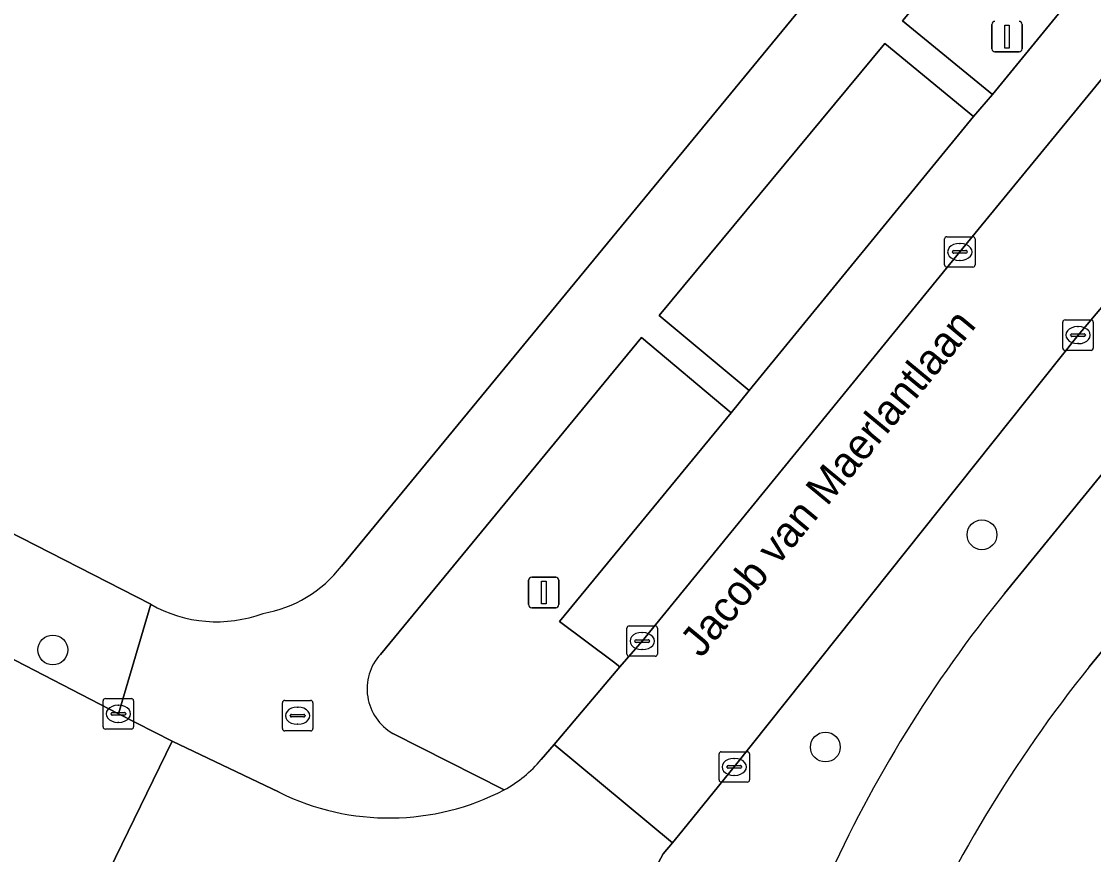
# Model space of a CAD drawing. Extents: x 160349 to 161355, y 381727 to 382854.
# Drawn here: x 160855.49 to 160890.67, y 381918.48 to 381945.83 of the extents above; entities that cross this region are included whole.
import ezdxf

# ---------------------------------------------------------------- set-up
doc = ezdxf.new("R2010")
doc.units = 0
for name, color, linetype in [('IMGEO_Berm_groen', 7, 'Continuous'), ('IMGEO_Boom', 7, 'Continuous'), ('IMGEO_Brandkraan', 7, 'Continuous'), ('IMGEO_Fietspad_gesloten', 7, 'Continuous'), ('IMGEO_Groenvoorziening', 7, 'Continuous'), ('IMGEO_Kolk', 7, 'Continuous'), ('IMGEO_Lichtmast', 7, 'Continuous'), ('IMGEO_Openbare_ruimte_label', 7, 'Continuous'), ('IMGEO_Parkeervlak_open', 7, 'Continuous'), ('IMGEO_Rijbaan_lokaal_open', 7, 'Continuous'), ('IMGEO_Voetpad_open', 7, 'Continuous')]:
    doc.layers.add(name, color=color, linetype=linetype)

msp = doc.modelspace()

# ---------------------------------------------------------------- linework, layer by layer
at = {"layer": 'IMGEO_Berm_groen'}
for points in [[(160907.965, 381956.818), (160907.928, 381956.772), (160903.96, 381951.884), (160890.159, 381935.53), (160878.879, 381921.356), (160877.187, 381919.278), (160876.846, 381918.863), (160876.546, 381918.498), (160876.309, 381918.058), (160881.122, 381915.616), (160881.263, 381915.999), (160881.884, 381917.543)], [(160887.742, 381927.051), (160908.986, 381953.078)]]:
    msp.add_lwpolyline(points, dxfattribs=at)
msp.add_arc((160921.552, 381899.662), 43.512, 140.9892, 155.7353, dxfattribs=at)
at = {"layer": 'IMGEO_Boom'}
for centre in [(160887.007, 381928.976), (160856.518, 381925.194), (160881.867, 381922.008)]:
    msp.add_circle(centre, 0.489, dxfattribs=at)
at = {"layer": 'IMGEO_Brandkraan'}
for p, q in [((160864.05, 381922.612), (160864.05, 381923.464)), ((160864.125, 381923.538), (160864.977, 381923.538)), ((160865.051, 381923.464), (160865.051, 381922.612)), ((160864.538, 381923.318), (160864.563, 381923.318)), ((160864.309, 381923.032), (160864.309, 381923.044)), ((160864.747, 381922.995), (160864.349, 381922.995)), ((160864.352, 381923.081), (160864.75, 381923.081)), ((160864.561, 381922.758), (160864.536, 381922.758)), ((160864.793, 381923.044), (160864.793, 381923.032)), ((160864.977, 381922.538), (160864.125, 381922.538))]:
    msp.add_line(p, q, dxfattribs=at)
for points in [[(160864.05, 381922.612), (160864.05, 381923.464)], [(160864.125, 381923.538), (160864.977, 381923.538)], [(160865.051, 381923.464), (160865.051, 381922.612)], [(160864.977, 381922.538), (160864.125, 381922.538)]]:
    msp.add_lwpolyline(points, dxfattribs=at)
for centre, radius, start, end in [((160864.127, 381923.462), 0.0765, 91.552, 178.448), ((160864.127, 381923.462), 0.0765, 91.552, 178.448), ((160864.975, 381923.462), 0.0765, 1.552, 88.448), ((160864.975, 381923.462), 0.0765, 1.552, 88.448), ((160864.349, 381923.041), 0.0403, 85.8775, 175.7526), ((160864.346, 381923.031), 0.0366, 178.938, 274.7102), ((160864.75, 381923.038), 0.043, 264.8664, 352.4533), ((160864.754, 381923.043), 0.0386, 1.7309, 96.639), ((160864.127, 381922.614), 0.0765, 181.552, 268.448), ((160864.127, 381922.614), 0.0765, 181.552, 268.448), ((160864.975, 381922.614), 0.0765, 271.552, 358.448), ((160864.975, 381922.614), 0.0765, 271.552, 358.448)]:
    msp.add_arc(centre, radius, start, end, dxfattribs=at)
for centre, major_axis, ratio, start_param, end_param in [((160864.537, 381923.038), (-0.387, 0.002), 0.722429, 4.712389, 7.853982), ((160864.562, 381923.038), (-0.39, 0.002), 0.717154, 1.570796, 4.712389)]:
    msp.add_ellipse(centre, major_axis=major_axis, ratio=ratio, start_param=start_param, end_param=end_param, dxfattribs=at)
at = {"layer": 'IMGEO_Fietspad_gesloten'}
for points in [[(160890.52, 381924.643), (160920.972, 381961.771)], [(160908.986, 381953.078), (160887.742, 381927.051)]]:
    msp.add_lwpolyline(points, dxfattribs=at)
for centre, radius, start, end in [((160921.552, 381899.662), 43.512, 140.9892, 155.7353), ((160926.443, 381896.047), 45.915, 141.4786, 156.3222)]:
    msp.add_arc(centre, radius, start, end, dxfattribs=at)
at = {"layer": 'IMGEO_Groenvoorziening'}
for points in [[(160951.842, 381983.726), (160951.191, 381985.661), (160932.182, 381964.238), (160927.224, 381957.496), (160920.972, 381961.771), (160890.52, 381924.643)], [(160865.985, 381927.945), (160888.253, 381954.999)], [(160815.913, 381949.125), (160859.732, 381926.696)], [(160878.772, 381932.974), (160875.835, 381935.449), (160867.264, 381925.051)], [(160872.542, 381921.597), (160872.973, 381922.096), (160875.128, 381924.645), (160874.917, 381924.809), (160873.142, 381926.129), (160878.772, 381932.974)], [(160867.673, 381922.456), (160871.332, 381920.604)]]:
    msp.add_lwpolyline(points, dxfattribs=at)
for points in [[(160897.868, 381952.388), (160899.267, 381954.104), (160899.847, 381954.81), (160894.984, 381958.555), (160884.397, 381945.841), (160887.355, 381943.427), (160895.956, 381953.97)], [(160886.731, 381942.705), (160883.82, 381945.107), (160876.409, 381936.174), (160879.367, 381933.714)]]:
    msp.add_lwpolyline(points, close=True, dxfattribs=at)
for centre, radius, start, end in [((160862.732, 381930.438), 4.098, 279.573, 322.5313), ((160861.892, 381930.47), 4.348, 240.2191, 290.4958), ((160868.516, 381923.919), 1.688, 137.8652, 240.0483), ((160926.443, 381896.047), 45.915, 141.4786, 156.3222), ((160869.269, 381924.351), 4.277, 298.8307, 319.9181)]:
    msp.add_arc(centre, radius, start, end, dxfattribs=at)
at = {"layer": 'IMGEO_Kolk'}
for p, q in [((160885.78, 381937.835), (160885.78, 381938.687)), ((160885.855, 381938.761), (160886.707, 381938.761)), ((160886.781, 381938.687), (160886.781, 381937.835)), ((160886.039, 381938.255), (160886.039, 381938.267)), ((160886.477, 381938.218), (160886.079, 381938.218)), ((160886.082, 381938.304), (160886.48, 381938.304)), ((160886.268, 381938.541), (160886.293, 381938.541)), ((160886.523, 381938.267), (160886.523, 381938.255)), ((160886.291, 381937.981), (160886.266, 381937.981)), ((160886.707, 381937.761), (160885.855, 381937.761)), ((160889.658, 381935.104), (160889.658, 381935.956)), ((160889.733, 381936.03), (160890.585, 381936.03)), ((160890.146, 381935.81), (160890.171, 381935.81)), ((160890.659, 381935.956), (160890.659, 381935.104)), ((160889.917, 381935.524), (160889.917, 381935.536)), ((160890.355, 381935.487), (160889.957, 381935.487)), ((160889.96, 381935.573), (160890.358, 381935.573)), ((160890.401, 381935.536), (160890.401, 381935.524)), ((160890.169, 381935.25), (160890.144, 381935.25)), ((160890.585, 381935.03), (160889.733, 381935.03)), ((160875.357, 381925.061), (160875.357, 381925.913)), ((160875.432, 381925.987), (160876.284, 381925.987)), ((160876.358, 381925.913), (160876.358, 381925.061)), ((160875.845, 381925.767), (160875.87, 381925.767)), ((160875.616, 381925.481), (160875.616, 381925.493)), ((160876.054, 381925.444), (160875.656, 381925.444)), ((160875.659, 381925.53), (160876.057, 381925.53)), ((160875.868, 381925.207), (160875.843, 381925.207)), ((160876.1, 381925.493), (160876.1, 381925.481)), ((160876.284, 381924.987), (160875.432, 381924.987)), ((160858.167, 381922.672), (160858.167, 381923.524)), ((160858.242, 381923.598), (160859.094, 381923.598)), ((160859.168, 381923.524), (160859.168, 381922.672)), ((160858.426, 381923.092), (160858.426, 381923.104)), ((160858.469, 381923.141), (160858.867, 381923.141)), ((160858.655, 381923.378), (160858.68, 381923.378)), ((160858.91, 381923.104), (160858.91, 381923.092)), ((160858.864, 381923.055), (160858.466, 381923.055)), ((160858.678, 381922.818), (160858.653, 381922.818)), ((160859.094, 381922.598), (160858.242, 381922.598)), ((160878.378, 381920.93), (160878.378, 381921.782)), ((160878.453, 381921.856), (160879.305, 381921.856)), ((160879.379, 381921.782), (160879.379, 381920.93)), ((160878.637, 381921.35), (160878.637, 381921.362)), ((160878.68, 381921.399), (160879.078, 381921.399)), ((160878.866, 381921.636), (160878.891, 381921.636)), ((160879.121, 381921.362), (160879.121, 381921.35)), ((160879.075, 381921.313), (160878.677, 381921.313)), ((160878.889, 381921.076), (160878.864, 381921.076)), ((160879.305, 381920.856), (160878.453, 381920.856))]:
    msp.add_line(p, q, dxfattribs=at)
for points in [[(160885.78, 381937.835), (160885.78, 381938.687)], [(160885.855, 381938.761), (160886.707, 381938.761)], [(160886.781, 381938.687), (160886.781, 381937.835)], [(160886.707, 381937.761), (160885.855, 381937.761)], [(160889.658, 381935.104), (160889.658, 381935.956)], [(160889.733, 381936.03), (160890.585, 381936.03)], [(160890.659, 381935.956), (160890.659, 381935.104)], [(160890.585, 381935.03), (160889.733, 381935.03)], [(160875.357, 381925.061), (160875.357, 381925.913)], [(160875.432, 381925.987), (160876.284, 381925.987)], [(160876.358, 381925.913), (160876.358, 381925.061)], [(160876.284, 381924.987), (160875.432, 381924.987)], [(160858.167, 381922.672), (160858.167, 381923.524)], [(160858.242, 381923.598), (160859.094, 381923.598)], [(160859.168, 381923.524), (160859.168, 381922.672)], [(160859.094, 381922.598), (160858.242, 381922.598)], [(160878.378, 381920.93), (160878.378, 381921.782)], [(160878.453, 381921.856), (160879.305, 381921.856)], [(160879.379, 381921.782), (160879.379, 381920.93)], [(160879.305, 381920.856), (160878.453, 381920.856)]]:
    msp.add_lwpolyline(points, dxfattribs=at)
for centre, radius, start, end in [((160885.857, 381938.685), 0.0765, 91.552, 178.448), ((160885.857, 381938.685), 0.0765, 91.552, 178.448), ((160886.705, 381938.685), 0.0765, 1.552, 88.448), ((160886.705, 381938.685), 0.0765, 1.552, 88.448), ((160886.079, 381938.264), 0.0403, 85.8775, 175.7526), ((160886.076, 381938.254), 0.0366, 178.938, 274.7102), ((160886.48, 381938.261), 0.043, 264.8664, 352.4533), ((160886.484, 381938.266), 0.0386, 1.7309, 96.639), ((160885.857, 381937.837), 0.0765, 181.552, 268.448), ((160885.857, 381937.837), 0.0765, 181.552, 268.448), ((160886.705, 381937.837), 0.0765, 271.552, 358.448), ((160886.705, 381937.837), 0.0765, 271.552, 358.448), ((160889.735, 381935.954), 0.0765, 91.552, 178.448), ((160889.735, 381935.954), 0.0765, 91.552, 178.448), ((160890.583, 381935.954), 0.0765, 1.552, 88.448), ((160890.583, 381935.954), 0.0765, 1.552, 88.448), ((160889.957, 381935.533), 0.0403, 85.8775, 175.7526), ((160889.954, 381935.523), 0.0366, 178.938, 274.7102), ((160890.358, 381935.53), 0.043, 264.8664, 352.4533), ((160890.362, 381935.535), 0.0386, 1.7309, 96.639), ((160889.735, 381935.106), 0.0765, 181.552, 268.448), ((160889.735, 381935.106), 0.0765, 181.552, 268.448), ((160890.583, 381935.106), 0.0765, 271.552, 358.448), ((160890.583, 381935.106), 0.0765, 271.552, 358.448), ((160875.434, 381925.911), 0.0765, 91.552, 178.448), ((160875.434, 381925.911), 0.0765, 91.552, 178.448), ((160876.282, 381925.911), 0.0765, 1.552, 88.448), ((160876.282, 381925.911), 0.0765, 1.552, 88.448), ((160875.656, 381925.49), 0.0403, 85.8775, 175.7526), ((160875.653, 381925.48), 0.0366, 178.938, 274.7102), ((160876.057, 381925.487), 0.043, 264.8664, 352.4533), ((160876.061, 381925.492), 0.0386, 1.7309, 96.639), ((160875.434, 381925.063), 0.0765, 181.552, 268.448), ((160875.434, 381925.063), 0.0765, 181.552, 268.448), ((160876.282, 381925.063), 0.0765, 271.552, 358.448), ((160876.282, 381925.063), 0.0765, 271.552, 358.448), ((160858.244, 381923.522), 0.0765, 91.552, 178.448), ((160858.244, 381923.522), 0.0765, 91.552, 178.448), ((160859.092, 381923.522), 0.0765, 1.552, 88.448), ((160859.092, 381923.522), 0.0765, 1.552, 88.448), ((160858.466, 381923.101), 0.0403, 85.8775, 175.7526), ((160858.463, 381923.091), 0.0366, 178.938, 274.7102), ((160858.867, 381923.098), 0.043, 264.8664, 352.4533), ((160858.871, 381923.103), 0.0386, 1.7309, 96.639), ((160858.244, 381922.674), 0.0765, 181.552, 268.448), ((160858.244, 381922.674), 0.0765, 181.552, 268.448), ((160859.092, 381922.674), 0.0765, 271.552, 358.448), ((160859.092, 381922.674), 0.0765, 271.552, 358.448), ((160878.455, 381921.78), 0.0765, 91.552, 178.448), ((160878.455, 381921.78), 0.0765, 91.552, 178.448), ((160879.303, 381921.78), 0.0765, 1.552, 88.448), ((160879.303, 381921.78), 0.0765, 1.552, 88.448), ((160878.677, 381921.359), 0.0403, 85.8775, 175.7526), ((160878.674, 381921.349), 0.0366, 178.938, 274.7102), ((160879.078, 381921.356), 0.043, 264.8664, 352.4533), ((160879.082, 381921.361), 0.0386, 1.7309, 96.639), ((160878.455, 381920.932), 0.0765, 181.552, 268.448), ((160878.455, 381920.932), 0.0765, 181.552, 268.448), ((160879.303, 381920.932), 0.0765, 271.552, 358.448), ((160879.303, 381920.932), 0.0765, 271.552, 358.448)]:
    msp.add_arc(centre, radius, start, end, dxfattribs=at)
for centre, major_axis, ratio, start_param, end_param in [((160886.267, 381938.261), (-0.387, 0.002), 0.722429, 4.712389, 7.853982), ((160886.292, 381938.261), (-0.39, 0.002), 0.717154, 1.570796, 4.712389), ((160890.145, 381935.53), (-0.387, 0.002), 0.722429, 4.712389, 7.853982), ((160890.17, 381935.53), (-0.39, 0.002), 0.717154, 1.570796, 4.712389), ((160875.844, 381925.487), (-0.387, 0.002), 0.722429, 4.712389, 7.853982), ((160875.869, 381925.487), (-0.39, 0.002), 0.717154, 1.570796, 4.712389), ((160858.654, 381923.098), (-0.387, 0.002), 0.722429, 4.712389, 7.853982), ((160858.679, 381923.098), (-0.39, 0.002), 0.717154, 1.570796, 4.712389), ((160878.865, 381921.356), (-0.387, 0.002), 0.722429, 4.712389, 7.853982), ((160878.89, 381921.356), (-0.39, 0.002), 0.717154, 1.570796, 4.712389)]:
    msp.add_ellipse(centre, major_axis=major_axis, ratio=ratio, start_param=start_param, end_param=end_param, dxfattribs=at)
at = {"layer": 'IMGEO_Lichtmast'}
for p, q in [((160887.333, 381944.927), (160887.333, 381945.727)), ((160887.333, 381945.727), (160887.333, 381944.927)), ((160888.323, 381945.727), (160888.323, 381944.927)), ((160888.323, 381944.927), (160888.323, 381945.727)), ((160888.223, 381944.827), (160887.433, 381944.827)), ((160887.433, 381944.827), (160888.223, 381944.827)), ((160872.131, 381926.683), (160872.131, 381927.483)), ((160872.131, 381927.483), (160872.131, 381926.683)), ((160872.231, 381927.583), (160873.021, 381927.583)), ((160873.021, 381927.583), (160872.231, 381927.583)), ((160873.121, 381927.483), (160873.121, 381926.683)), ((160873.121, 381926.683), (160873.121, 381927.483)), ((160873.021, 381926.583), (160872.231, 381926.583)), ((160872.231, 381926.583), (160873.021, 381926.583))]:
    msp.add_line(p, q, dxfattribs=at)
for points in [[(160887.753, 381945.702), (160887.903, 381945.702), (160887.903, 381944.952), (160887.753, 381944.952), (160887.753, 381945.702)], [(160872.551, 381927.458), (160872.701, 381927.458), (160872.701, 381926.708), (160872.551, 381926.708), (160872.551, 381927.458)]]:
    msp.add_lwpolyline(points, dxfattribs=at)
for centre, start, end in [((160887.433, 381945.727), 90, 180), ((160887.433, 381945.727), 90, 180), ((160888.223, 381945.727), 0, 90), ((160888.223, 381945.727), 360, 90), ((160887.433, 381944.927), 180, 270), ((160887.433, 381944.927), 180, 270), ((160888.223, 381944.927), 270, 0), ((160888.223, 381944.927), 270, 0), ((160872.231, 381927.483), 90, 180), ((160872.231, 381927.483), 90, 180), ((160873.021, 381927.483), 0, 90), ((160873.021, 381927.483), 360, 90), ((160872.231, 381926.683), 180, 270), ((160872.231, 381926.683), 180, 270), ((160873.021, 381926.683), 270, 0), ((160873.021, 381926.683), 270, 0)]:
    msp.add_arc(centre, 0.1, start, end, dxfattribs=at)
at = {"layer": 'IMGEO_Parkeervlak_open'}
msp.add_lwpolyline([(160897.868, 381952.388), (160895.956, 381953.97), (160887.355, 381943.427), (160886.731, 381942.705), (160879.367, 381933.714), (160878.772, 381932.974), (160873.142, 381926.129), (160874.917, 381924.809), (160875.128, 381924.645), (160875.858, 381925.487), (160886.281, 381938.261)], close=True, dxfattribs=at)
at = {"layer": 'IMGEO_Rijbaan_lokaal_open'}
for points in [[(160913.867, 381971.895), (160908.175, 381964.929), (160906.42, 381962.832), (160901.975, 381957.397), (160899.847, 381954.81), (160899.267, 381954.104), (160897.868, 381952.388), (160886.281, 381938.261), (160875.858, 381925.487), (160875.128, 381924.645), (160872.973, 381922.096), (160876.846, 381918.863), (160877.187, 381919.278), (160878.879, 381921.356), (160890.159, 381935.53), (160903.96, 381951.884), (160907.928, 381956.772), (160907.965, 381956.818), (160910.403, 381959.801), (160917.822, 381968.839), (160931.458, 381985.432)], [(160783.615, 381955.602), (160786.617, 381954.029), (160791.949, 381951.067), (160794.272, 381949.777), (160824.977, 381933.582), (160825.379, 381933.478), (160833.426, 381929.292), (160841.525, 381925.098), (160848.187, 381921.638), (160854.945, 381918.142), (160855.781, 381917.696), (160857.744, 381916.681), (160860.432, 381922.204), (160858.668, 381923.098), (160813.262, 381946.618), (160812.854, 381946.829), (160799.884, 381953.571), (160798.792, 381954.127), (160785.618, 381960.974)], [(160863.943, 381920.523), (160860.432, 381922.204), (160857.744, 381916.681), (160858.02, 381916.515)], [(160876.309, 381918.058), (160876.546, 381918.498), (160876.846, 381918.863), (160872.973, 381922.096), (160872.542, 381921.597)]]:
    msp.add_lwpolyline(points, dxfattribs=at)
for centre, radius, start, end in [((160869.269, 381924.351), 4.277, 298.8307, 319.9181), ((160867.558, 381927.842), 8.163, 243.7154, 297.5407)]:
    msp.add_arc(centre, radius, start, end, dxfattribs=at)
at = {"layer": 'IMGEO_Voetpad_open'}
for points in [[(160968.542, 382047.88), (160967.756, 382048.614), (160966.468, 382049.768), (160961.811, 382044.304), (160961.395, 382043.679), (160958.918, 382040.842), (160932.496, 382008.634), (160932.226, 382008.305), (160929.422, 382004.91), (160921.322, 381995.156), (160921.17, 381994.973), (160899.047, 381967.99), (160898.705, 381967.573), (160896.004, 381964.417), (160888.253, 381954.999), (160865.985, 381927.945)], [(160876.409, 381936.174), (160883.82, 381945.107), (160886.731, 381942.705), (160887.355, 381943.427), (160884.397, 381945.841), (160894.984, 381958.555), (160899.847, 381954.81), (160901.975, 381957.397), (160901.164, 381958.058), (160905.586, 381963.508), (160901.593, 381966.764), (160910.958, 381978.11)], [(160812.854, 381946.829), (160813.262, 381946.618), (160858.668, 381923.098), (160859.732, 381926.696), (160815.913, 381949.125)], [(160867.264, 381925.051), (160875.835, 381935.449), (160878.772, 381932.974), (160879.367, 381933.714), (160876.409, 381936.174)], [(160859.732, 381926.696), (160858.668, 381923.098), (160860.432, 381922.204), (160863.943, 381920.523)], [(160871.332, 381920.604), (160867.673, 381922.456)]]:
    msp.add_lwpolyline(points, dxfattribs=at)
for centre, radius, start, end in [((160862.732, 381930.438), 4.098, 279.573, 322.5313), ((160861.892, 381930.47), 4.348, 240.2191, 290.4958), ((160868.516, 381923.919), 1.688, 137.8652, 240.0483), ((160867.558, 381927.842), 8.163, 243.7154, 297.5407)]:
    msp.add_arc(centre, radius, start, end, dxfattribs=at)

# ---------------------------------------------------------------- texts
at = {"layer": 'IMGEO_Openbare_ruimte_label'}
msp.add_text('Jacob van Maerlantlaan', height=1, rotation=50.3558, dxfattribs=at).set_placement((160877.792, 381924.904))

doc.saveas('drawing.dxf')
